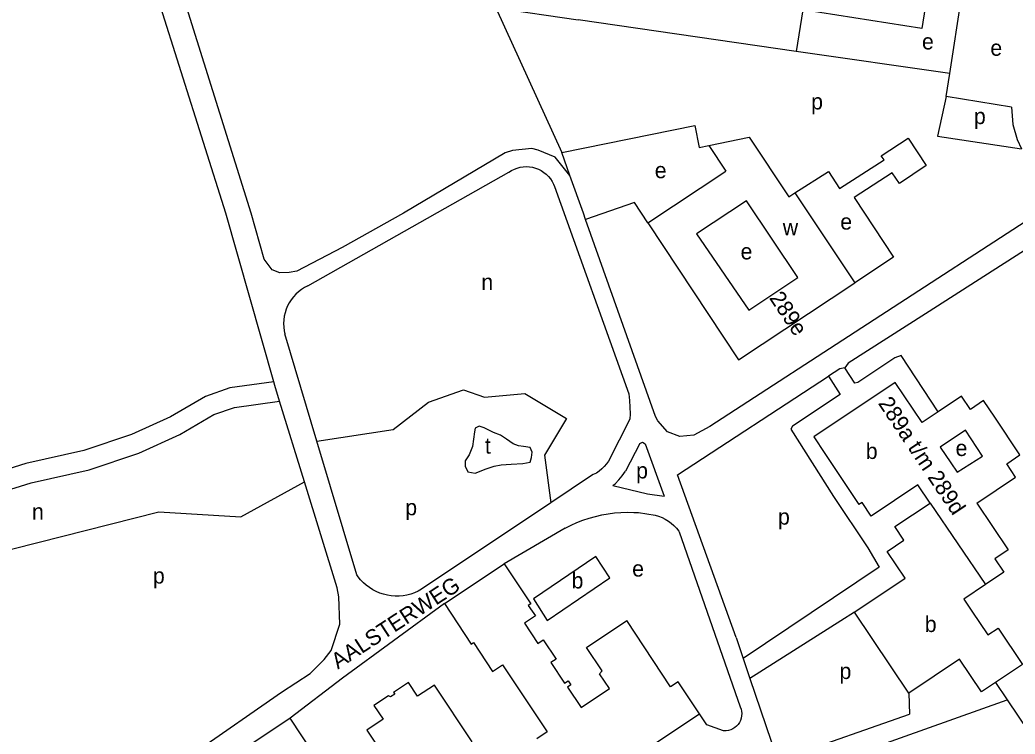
# Model space of a CAD drawing. Extents: x 161093 to 163177, y 379000 to 380904.
# Drawn here: x 161819 to 162069, y 379969.1 to 380148.5 of the extents above; entities that cross this region are included whole.
import ezdxf

# ---------------------------------------------------------------- set-up
doc = ezdxf.new("R2010")
doc.units = 0
for name, color, linetype in [('BLT_Basislijn', 7, 'Continuous'), ('BLT_Bebouwing', 7, 'Continuous'), ('BLT_Centroide', 7, 'Continuous'), ('BLT_Huisnummer', 7, 'Continuous'), ('BLT_Huisnummer_reeks', 7, 'Continuous'), ('BLT_Onderverdeling_panden', 7, 'Continuous'), ('BLT_Straatnaam_verkleind', 7, 'Continuous')]:
    doc.layers.add(name, color=color, linetype=linetype)

msp = doc.modelspace()

# ---------------------------------------------------------------- linework, layer by layer
at = {"layer": 'BLT_Basislijn'}
for p, q in [((162052.58, 380135.03), (162056.85, 380162.52)), ((162015.7, 380151.09), (162014.03, 380140.6)), ((162014.03, 380140.6), (161959.26, 380148.52)), ((162052.58, 380135.03), (162014.03, 380140.6)), ((162051.68, 380129.25), (162052.58, 380135.03)), ((162068.14, 380126.64), (162051.68, 380129.25)), ((161957.15, 380109.48), (161955.09, 380115.22)), ((161891.26, 380081.68), (161941.84, 380110.3)), ((161953.28, 380106.68), (161971.95, 380054.58)), ((161978.69, 380048.91), (161961.11, 380098.39)), ((161893.59, 380042.68), (161885.54, 380069.64)), ((161890.44, 380032.52), (161884.19, 380052.74)), ((161972.25, 380048.25), (161966.83, 380037.71)), ((161903.61, 380009.09), (161893.59, 380042.68)), ((161974.73, 380042.13), (161971.13, 380035.13)), ((161962.62, 380034.09), (161952.34, 380027.21)), ((161952.34, 380027.21), (161919.87, 380005.48)), ((161974.36, 380024.75), (161978.57, 380024.15)), ((161955.99, 380020.84), (161940.63, 380011.87)), ((161984.59, 380019.93), (161999.95, 379975.96)), ((162028.66, 379999.75), (162025.2, 379997.55)), ((162025.2, 379997.55), (162002.39, 379983.07)), ((161998.9, 379993.39), (162000.68, 379988.12)), ((162000.68, 379988.12), (162002.39, 379983.07)), ((162002.39, 379983.07), (162009.33, 379962.55)), ((162064.1, 379982.07), (162067.03, 379977.72)), ((162010.4, 379957.63), (162067.03, 379977.72)), ((162042.29, 379979.36), (162042.48, 379974.1)), ((162009.33, 379962.55), (162042.48, 379974.1))]:
    msp.add_line(p, q, dxfattribs=at)
for points in [[(161882.74, 380057.59), (161870.67, 380100), (161831.4, 380224.32)], [(161899.95, 380091.31), (161888.56, 380085.41), (161886.61, 380085.03), (161884.27, 380084.99), (161882.36, 380085.75), (161880.32, 380088.42), (161877.08, 380100), (161838.14, 380224.32)], [(161938.5, 380151.53), (161955.09, 380115.22)], [(161938.5, 380151.53), (161959.26, 380148.52)], [(162148.61, 380141.5), (162086.06, 380100), (162046.53, 380074.71)], [(162051.68, 380129.25), (162049.48, 380119.32), (162070.67, 380116.13)], [(162068.14, 380126.64), (162068.43, 380122.21), (162069.56, 380118.51), (162070.67, 380116.13)], [(161955.09, 380115.22), (161988.54, 380121.99), (161989.66, 380116.49), (161992.08, 380116.99)], [(162013.67, 380105.05), (162022.17, 380110.46), (162024.88, 380106.14), (162036.09, 380113.41), (162035.38, 380114.38), (162042.12, 380118.8), (162046.64, 380111.91), (162039.94, 380107.45), (162038.12, 380110.11), (162028.61, 380103.87), (162038.45, 380088.89), (162028.73, 380082.5)], [(161949.2, 380115.78), (161947.62, 380116.19), (161942.75, 380115.71), (161940.9, 380115.11), (161915.31, 380100), (161899.95, 380091.31)], [(161957.15, 380109.48), (161953.49, 380114.04), (161949.2, 380115.78)], [(161941.84, 380110.3), (161942.5, 380110.71), (161943.2, 380111.05), (161943.93, 380111.32), (161944.68, 380111.51), (161945.45, 380111.63), (161946.23, 380111.66), (161947.01, 380111.62), (161947.77, 380111.49), (161948.53, 380111.29), (161949.25, 380111.01), (161949.95, 380110.66), (161950.6, 380110.23), (161951.21, 380109.75), (161951.76, 380109.2), (161952.25, 380108.6), (161952.68, 380107.95), (161953.05, 380107.26), (161953.28, 380106.68)], [(161961.11, 380098.39), (161960.54, 380100), (161957.15, 380109.48)], [(161976.77, 380097.51), (161973.38, 380102.62), (161961.11, 380098.39)], [(162079.34, 380102.95), (162074.93, 380100), (161992.28, 380046.37), (161988.3, 380044.19), (161984.8, 380043.84), (161981.68, 380045.04), (161979.21, 380047.82), (161978.69, 380048.91)], [(161891.26, 380081.68), (161890.45, 380081.27), (161889.68, 380080.78), (161888.96, 380080.23), (161888.28, 380079.62), (161887.66, 380078.95), (161887.11, 380078.23), (161886.62, 380077.47), (161886.19, 380076.66), (161885.84, 380075.82), (161885.57, 380074.95), (161885.37, 380074.06), (161885.25, 380073.16), (161885.21, 380072.25), (161885.25, 380071.34), (161885.37, 380070.43), (161885.54, 380069.64)], [(162046.53, 380074.71), (162027.08, 380062.26), (162026.27, 380061.15)], [(162049.69, 380050.1), (162040.41, 380064.19), (162038.77, 380063.6), (162029.54, 380057.41), (162028.74, 380057.29), (162026.27, 380061.15)], [(162026.27, 380061.15), (162024.94, 380060.9), (162022.13, 380059.05)], [(161882.74, 380057.59), (161871.68, 380056.08), (161865.58, 380053.91), (161856.81, 380048.84), (161846.96, 380044.35), (161834.99, 380040.35), (161820.48, 380037.07), (161805.7, 380032.48), (161790.47, 380025.37), (161754.73, 380010.69)], [(161884.19, 380052.74), (161883.01, 380056.67), (161882.74, 380057.59)], [(161998.9, 379993.39), (161984.23, 380034.21), (162022.13, 380059.05)], [(162022.13, 380059.05), (162025.05, 380054.43), (162013.11, 380046.47), (162012.63, 380045.74), (162023.37, 380028.84), (162032, 380015.94), (162034.86, 380011.01), (162000.68, 379988.12)], [(161893.59, 380042.68), (161912.73, 380045.66), (161921.59, 380052.5), (161930.41, 380055.58), (161935.66, 380053.76), (161945.81, 380054.67), (161956.3, 380048.4), (161950.8, 380039.19), (161952.34, 380027.21)], [(161756.59, 380006.05), (161792.48, 380020.79), (161807.5, 380027.8), (161821.77, 380032.23), (161836.34, 380035.53), (161848.8, 380039.69), (161859.11, 380044.39), (161867.69, 380049.36), (161872.87, 380051.19), (161884.19, 380052.74)], [(161971.95, 380054.58), (161972.14, 380052.91), (161972.25, 380051.24), (161972.28, 380049.57), (161972.25, 380048.25)], [(161974.73, 380042.13), (161975.41, 380042.46), (161976.1, 380042.04), (161980.83, 380028.88)], [(161966.83, 380037.71), (161966.34, 380037), (161965.79, 380036.34), (161965.18, 380035.73), (161964.51, 380035.18), (161963.8, 380034.7), (161963.04, 380034.29), (161962.62, 380034.09)], [(161967.96, 380031.55), (161968.53, 380032.02), (161969.47, 380032.95), (161970.32, 380033.97), (161971.13, 380035.13)], [(161803.06, 380000.9), (161811.16, 380014.13), (161853.88, 380024.91), (161874.44, 380023.71), (161890.44, 380032.52)], [(161833.65, 379941.31), (161858.66, 379957.71), (161863.02, 379964.58), (161884.7, 379979.66), (161891.85, 379984.3), (161895.41, 379987.83), (161897.15, 379990.12), (161899.32, 379996.76), (161899.12, 380003.6), (161898.69, 380005.84), (161890.44, 380032.52)], [(161967.96, 380031.55), (161976.69, 380029.47), (161980.83, 380028.88)], [(161955.99, 380020.84), (161957.44, 380021.58), (161958.93, 380022.25), (161960.44, 380022.84), (161961.98, 380023.36), (161963.55, 380023.81), (161965.14, 380024.18), (161966.74, 380024.46), (161968.35, 380024.67), (161969.98, 380024.8), (161971.6, 380024.85), (161973.23, 380024.82), (161974.36, 380024.75)], [(161978.57, 380024.15), (161979.45, 380023.89), (161980.3, 380023.54), (161981.11, 380023.13), (161981.89, 380022.64), (161982.62, 380022.09), (161983.3, 380021.48), (161983.92, 380020.81), (161984.49, 380020.09), (161984.59, 380019.93)], [(161919.87, 380005.48), (161919, 380005.01), (161918.09, 380004.61), (161917.16, 380004.29), (161916.2, 380004.05), (161915.23, 380003.88), (161914.25, 380003.79), (161913.26, 380003.78), (161912.28, 380003.86), (161911.3, 380004.01), (161910.35, 380004.24), (161909.41, 380004.55), (161908.5, 380004.93), (161907.62, 380005.38), (161906.79, 380005.91), (161905.99, 380006.5), (161905.26, 380007.15), (161904.57, 380007.86), (161903.94, 380008.62), (161903.61, 380009.09)], [(161925.61, 380001.88), (161900, 379983.13), (161886.87, 379973.08)], [(162067.03, 379977.72), (162075.14, 379965.67), (162123.8, 379865.74)], [(161999.95, 379975.96), (162000.16, 379975.41), (162000.29, 379974.84), (162000.34, 379974.26), (162000.31, 379973.68), (162000.21, 379973.11), (162000.02, 379972.55), (161999.76, 379972.03), (161999.43, 379971.55), (161999.05, 379971.12), (161998.6, 379970.74), (161998.11, 379970.43), (161997.58, 379970.19), (161997.02, 379970.02), (161996.44, 379969.93), (161995.86, 379969.92), (161995.73, 379969.93)], [(161995.73, 379969.93), (161991.52, 379971.44), (161989.73, 379974.23)]]:
    msp.add_lwpolyline(points, dxfattribs=at)
msp.add_lwpolyline([(161933.15, 380045.03), (161932.66, 380041.4), (161931.84, 380039.25), (161930.85, 380037.77), (161930.85, 380036.45), (161931.51, 380034.96), (161933.32, 380034.63), (161936.12, 380035.79), (161938.1, 380036.45), (161939.92, 380036.78), (161942.39, 380036.94), (161945.36, 380037.11), (161947.17, 380037.44), (161947.5, 380038.59), (161947.67, 380039.91), (161947.17, 380041.07), (161945.52, 380041.4), (161944.2, 380041.56), (161942.89, 380042.06), (161941.24, 380043.21), (161939.75, 380044.2), (161937.94, 380044.86), (161935.63, 380046.02), (161934.36, 380046.5), (161933.34, 380045.99)], close=True, dxfattribs=at)
at = {"layer": 'BLT_Bebouwing'}
for p, q in [((161992.08, 380116.99), (162002.23, 380119.06)), ((162002.23, 380119.06), (162012.15, 380104.06)), ((161992.08, 380116.99), (161996.34, 380110.5)), ((161976.77, 380097.51), (161996.34, 380110.5)), ((162012.15, 380104.06), (162013.67, 380105.05)), ((162013.67, 380105.05), (162028.73, 380082.5)), ((161976.77, 380097.51), (161999.55, 380063.16)), ((161999.55, 380063.16), (162028.73, 380082.5)), ((162049.69, 380050.1), (162045.63, 380047.39)), ((162050.23, 380041.22), (162052.89, 380037.24)), ((161925.61, 380001.88), (161940.63, 380011.87)), ((162061.57, 380006.66), (162056.13, 380003.01)), ((162042.29, 379979.36), (162028.66, 379999.75)), ((162062.2, 379994.03), (162064.77, 379995.74)), ((162055.09, 379987.91), (162042.29, 379979.36)), ((162060.57, 379979.71), (162055.09, 379987.91)), ((161989.73, 379974.23), (161984.38, 379982.28)), ((162064.1, 379982.07), (162060.57, 379979.71)), ((161886.87, 379973.08), (161875.22, 379965.32))]:
    msp.add_line(p, q, dxfattribs=at)
for points in [[(162048.37, 380163.87), (162045.58, 380146.34), (162015.7, 380151.09)], [(162002.09, 380075.62), (162014.42, 380083.8), (162001.53, 380103.1), (161988.97, 380094.77), (162002.09, 380075.62)], [(162045.63, 380047.39), (162038.91, 380057.44), (162018.45, 380043.77), (162021.23, 380039.61), (162029.79, 380026.79)], [(162061.11, 380052.91), (162057.78, 380050.68), (162055.55, 380054.02), (162049.69, 380050.1)], [(162059.38, 380027.16), (162069.15, 380033.68), (162066.92, 380037.02), (162070.24, 380039.24), (162063.89, 380048.75), (162061.11, 380052.91)], [(162052.89, 380037.24), (162054.44, 380034.92), (162060.85, 380038.96), (162056.53, 380045.43), (162050.23, 380041.22)], [(162047.7, 380027.1), (162044.62, 380031.71), (162032.86, 380023.85), (162030.57, 380027.31), (162029.79, 380026.79)], [(162041.39, 380008.26), (162036.88, 380015.02), (162041.1, 380017.84), (162038.83, 380021.24), (162047.7, 380027.1)], [(162059.38, 380027.16), (162067.28, 380015.36), (162063.94, 380013.11), (162066.19, 380009.77), (162061.57, 380006.66)], [(161940.63, 380011.87), (161947.3, 380001.84), (161946.7, 380001.44), (161947.66, 380000), (161948.47, 379998.79)], [(162028.66, 379999.75), (162029.04, 380000), (162041.39, 380008.26)], [(162056.13, 380003.01), (162058.16, 379999.98), (162062.2, 379994.03)], [(161925.61, 380001.88), (161932.35, 379991.74), (161932.92, 379992.12), (161937.74, 379984.86), (161940.24, 379986.52), (161951.47, 379969.64), (161948.83, 379967.89)], [(161948.47, 379998.79), (161945.76, 379996.98), (161949.13, 379991.91), (161950.47, 379992.8), (161953.7, 379987.96), (161952.36, 379987.07), (161955.78, 379981.93), (161956.69, 379982.53), (161957.38, 379981.48), (161956.55, 379980.93), (161959.97, 379975.79), (161967.09, 379980.53), (161964.6, 379984.27), (161965.25, 379984.98), (161961.32, 379990.89), (161971.42, 379997.61)], [(161984.38, 379982.28), (161982.47, 379981), (161971.42, 379997.61)], [(162064.77, 379995.74), (162070.88, 379986.6), (162064.1, 379982.07)], [(161932.59, 379967.16), (161923.09, 379981.44), (161918.88, 379978.64), (161916.6, 379982.07), (161912.85, 379979.58), (161913.13, 379979.15), (161912.1, 379978.46), (161911.57, 379978.72), (161907.92, 379976.29), (161910.22, 379972.83), (161906.11, 379970.1), (161915.51, 379955.96)], [(161892.57, 379964.52), (161886.87, 379973.08)], [(161915.88, 379924.55), (161938.32, 379939.47), (161940.25, 379936.57), (161942.99, 379938.4), (161940.81, 379941.69), (161989.73, 379974.23)]]:
    msp.add_lwpolyline(points, dxfattribs=at)
msp.add_lwpolyline([(161947.97, 380003.07), (161951.46, 379997.66), (161967.16, 380008.34), (161963.67, 380013.74)], close=True, dxfattribs=at)
at = {"layer": 'BLT_Onderverdeling_panden'}
msp.add_line((162047.7, 380027.1), (162061.57, 380006.66), dxfattribs=at)

# ---------------------------------------------------------------- texts
at = {"layer": 'BLT_Centroide'}
for s, p in [('e', (162045.62, 380141.1)), ('e', (162062.8, 380139.51)), ('p', (162017.77, 380126.03)), ('p', (162058.67, 380122.35)), ('e', (161978.47, 380108.76)), ('w', (162010.64, 380094.43)), ('e', (162025.09, 380095.85)), ('e', (162000.04, 380088.36)), ('n', (161934.89, 380080.69)), ('t', (161935.79, 380039.56)), ('b', (162031.5, 380038.23)), ('e', (162054.06, 380038.97)), ('p', (161973.79, 380033.33)), ('p', (161915.78, 380024.08)), ('n', (161821.98, 380023.01)), ('p', (162009.44, 380021.73)), ('p', (161852.37, 380006.92)), ('b', (161957.57, 380005.7)), ('e', (161972.8, 380008.69)), ('b', (162046.32, 379994.75)), ('p', (162024.9, 379982.95))]:
    msp.add_text(s, height=4, dxfattribs=at).set_placement(p)
at = {"layer": 'BLT_Huisnummer'}
msp.add_text('289e', height=4, rotation=303.7416, dxfattribs=at).set_placement((162007.13, 380078.67))
at = {"layer": 'BLT_Huisnummer_reeks'}
msp.add_text('289a t/m 289d', height=4, rotation=303.7631, dxfattribs=at).set_placement((162034.49, 380052.21))
at = {"layer": 'BLT_Straatnaam_verkleind'}
msp.add_text('AALSTERWEG', height=4, rotation=33.0595, dxfattribs=at).set_placement((161898.84, 379985.31))

doc.saveas('drawing.dxf')
